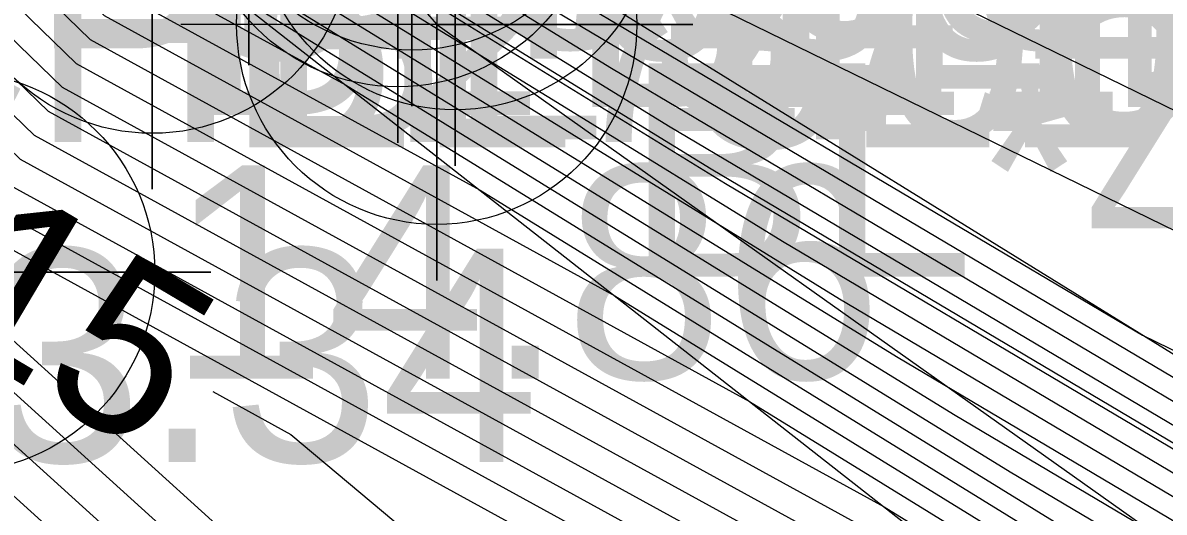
# Model space of a CAD drawing. Extents: x 2531902 to 2533249, y 715219 to 716099.
# Drawn here: x 2532888.43 to 2532901.8, y 715636.9 to 715642.63 of the extents above; entities that cross this region are included whole.
import ezdxf

# ---------------------------------------------------------------- set-up
doc = ezdxf.new("R2010")
doc.units = 0
for name, color, linetype in [('DTM Contours Major', 7, 'Continuous'), ('DTM Contours Major Text', 7, 'Continuous'), ('DTM Contours Minor', 7, 'Continuous'), ('Exist DTM Breakline', 7, 'Continuous'), ('Exist DTM Breakline Cogo Comment', 7, 'Continuous'), ('Exist DTM Breakline Cogo Elevation', 7, 'Continuous'), ('Exist DTM Breakline Cogo Point CELL', 7, 'Continuous'), ('Exist DTM Breakline Underwater', 7, 'Continuous'), ('Exist DTM Breakline Underwater Cogo Elevation', 7, 'Continuous'), ('Exist DTM Breakline Underwater Cogo Point CELL', 7, 'Continuous'), ('Exist DTM Regular Point Underwater CELL', 7, 'Continuous'), ('Exist DTM Regular Point Underwater Cogo Elevation', 7, 'Continuous'), ('Exist DTM Regular Point Underwater Cogo Number', 7, 'Continuous'), ('Exist Hydro Stream or Body of Water', 7, 'Continuous'), ('Exist Structure Major Bridge WW Cogo Comment', 7, 'Continuous'), ('Scratch_Level_2', 7, 'Continuous')]:
    doc.layers.add(name, color=color, linetype=linetype)

msp = doc.modelspace()

# ---------------------------------------------------------------- linework, layer by layer
at = {"layer": 'DTM Contours Major'}
for points in [[(2532935.318, 715616.317), (2532930.083, 715618.027), (2532927.637, 715618.872), (2532926.254, 715619.624), (2532908.734, 715630.098), (2532908.147, 715630.448), (2532906.896, 715631.044), (2532905.34, 715631.966), (2532903.259, 715633.249), (2532888.565, 715641.313), (2532886.394, 715643.42), (2532885.462, 715644.074), (2532880.934, 715647.222), (2532872.345, 715651.213), (2532867.394, 715653.514), (2532866.428, 715654.087), (2532865.936, 715654.22), (2532865.442, 715654.399), (2532863.359, 715656.781), (2532859.19, 715655.328), (2532846.805, 715653.72)], [(2532870.741, 715652.967), (2532882.792, 715647.366), (2532882.853, 715647.336), (2532883.225, 715647.157), (2532883.425, 715647.06), (2532883.455, 715647.046), (2532884.91, 715646.436), (2532885.891, 715645.867), (2532886.504, 715645.553), (2532886.656, 715645.475), (2532889.601, 715644.208), (2532889.712, 715644.237), (2532889.954, 715644.302), (2532891.42, 715644.157), (2532891.684, 715644.516), (2532892.095, 715644.091), (2532892.24, 715644.003), (2532892.449, 715643.877), (2532895.328, 715642.103), (2532902.246, 715638.001), (2532907.102, 715635.122)], [(2532884.404, 715645.945), (2532885.254, 715645.55), (2532885.603, 715645.403), (2532885.838, 715645.267), (2532885.985, 715645.191), (2532886.692, 715644.887), (2532887.513, 715644.534), (2532889.384, 715642.718), (2532895.366, 715639.435), (2532902.003, 715635.345), (2532906.965, 715632.403), (2532910.955, 715630.504), (2532912.824, 715629.386), (2532923.733, 715622.865), (2532928.329, 715620.368), (2532936.45, 715617.561), (2532951.253, 715612.726), (2532953.961, 715611.841), (2532954.16, 715611.776), (2532955.245, 715611.421), (2532967.329, 715606.707), (2532973.983, 715602.802)], [(2532886.882, 715645.092), (2532888.511, 715644.391), (2532889.864, 715643.808), (2532889.948, 715643.83), (2532890.459, 715643.78), (2532890.543, 715643.729), (2532892.076, 715642.784), (2532898.665, 715638.724), (2532907.034, 715633.763), (2532913.762, 715630.559), (2532916.915, 715628.674), (2532921.213, 715626.105), (2532929.02, 715621.863), (2532942.818, 715617.095), (2532948.649, 715615.19), (2532952.937, 715613.789), (2532953.252, 715613.687), (2532953.679, 715613.547), (2532972.72, 715606.119), (2532976.901, 715603.665), (2532977.295, 715603.434)], [(2532890.655, 715638.312), (2532891.571, 715637.809), (2532905.569, 715626.076), (2532912.721, 715621.73), (2532926.519, 715615.888), (2532945.44, 715606.058), (2532953.026, 715604.623), (2532954.038, 715604.431), (2532959.139, 715598.483), (2532956.246, 715598.192), (2532949.44, 715599.203), (2532945.9, 715601.139), (2532940.376, 715602.093)]]:
    msp.add_lwpolyline(points, dxfattribs=at)
at = {"layer": 'DTM Contours Minor'}
for points in [[(2532827.068, 715654.727), (2532846.647, 715657.395), (2532848.757, 715657.669), (2532849.129, 715657.717), (2532859.885, 715661.466), (2532865.259, 715655.322), (2532866.533, 715654.861), (2532867.802, 715654.518), (2532870.294, 715653.04), (2532883.066, 715647.104), (2532883.332, 715646.98), (2532884.854, 715646.342), (2532885.88, 715645.747), (2532886.522, 715645.419), (2532889.602, 715644.093), (2532889.706, 715644.048), (2532889.951, 715644.113), (2532891.441, 715643.967), (2532891.686, 715643.818), (2532896.156, 715641.064), (2532896.663, 715640.752), (2532907.075, 715634.578)], [(2532827.595, 715654.519), (2532846.054, 715657.034), (2532848.043, 715657.292), (2532849.903, 715657.534), (2532860.152, 715661.106), (2532865.273, 715655.251), (2532866.487, 715654.811), (2532867.696, 715654.485), (2532870.07, 715653.077), (2532882.241, 715647.42), (2532883.572, 715646.801), (2532884.947, 715646.225), (2532885.875, 715645.687), (2532886.455, 715645.39), (2532889.238, 715644.192), (2532889.759, 715643.968), (2532889.95, 715644.019), (2532891.113, 715643.904), (2532891.305, 715643.788), (2532894.796, 715641.638), (2532897.33, 715640.076), (2532907.061, 715634.307)], [(2532828.122, 715654.31), (2532845.46, 715656.673), (2532847.328, 715656.915), (2532850.677, 715657.35), (2532860.419, 715660.746), (2532865.287, 715655.18), (2532866.441, 715654.762), (2532867.59, 715654.452), (2532869.847, 715653.113), (2532881.416, 715647.736), (2532883.812, 715646.623), (2532885.041, 715646.108), (2532885.87, 715645.627), (2532886.388, 715645.362), (2532888.875, 715644.291), (2532889.811, 715643.888), (2532889.949, 715643.925), (2532890.786, 715643.842), (2532890.924, 715643.759), (2532893.436, 715642.211), (2532897.998, 715639.4), (2532907.047, 715634.035)], [(2532829.176, 715653.893), (2532844.273, 715655.95), (2532845.9, 715656.161), (2532852.224, 715656.982), (2532860.954, 715660.025), (2532865.315, 715655.038), (2532866.35, 715654.664), (2532867.379, 715654.386), (2532869.401, 715653.186), (2532879.767, 715648.368), (2532884.293, 715646.265), (2532885.228, 715645.873), (2532885.859, 715645.507), (2532886.254, 715645.305), (2532888.147, 715644.49), (2532889.916, 715643.728), (2532889.947, 715643.736), (2532890.132, 715643.718), (2532890.162, 715643.7), (2532890.717, 715643.358), (2532899.333, 715638.049), (2532907.02, 715633.491)], [(2532829.703, 715653.684), (2532843.68, 715655.589), (2532845.186, 715655.784), (2532852.998, 715656.798), (2532861.221, 715659.664), (2532865.329, 715654.967), (2532866.304, 715654.614), (2532867.273, 715654.353), (2532869.178, 715653.222), (2532878.942, 715648.684), (2532884.533, 715646.086), (2532885.322, 715645.755), (2532885.854, 715645.447), (2532886.187, 715645.277), (2532887.783, 715644.589), (2532889.639, 715643.79), (2532889.875, 715643.561), (2532890.631, 715643.146), (2532900, 715637.373), (2532907.006, 715633.219)], [(2532830.23, 715653.475), (2532843.086, 715655.227), (2532844.472, 715655.407), (2532853.772, 715656.614), (2532861.488, 715659.304), (2532865.344, 715654.896), (2532866.258, 715654.565), (2532867.168, 715654.319), (2532868.955, 715653.259), (2532878.118, 715649.001), (2532884.773, 715645.907), (2532885.415, 715645.638), (2532885.849, 715645.387), (2532886.12, 715645.248), (2532887.419, 715644.689), (2532888.93, 715644.038), (2532889.711, 715643.28), (2532892.209, 715641.909), (2532900.668, 715636.697)], [(2532842.493, 715654.866), (2532843.757, 715655.03), (2532854.546, 715656.431), (2532861.755, 715658.943), (2532865.358, 715654.825), (2532866.212, 715654.516), (2532867.062, 715654.286), (2532868.732, 715653.295), (2532877.293, 715649.317), (2532885.013, 715645.728), (2532885.509, 715645.521), (2532885.843, 715645.327), (2532886.052, 715645.22), (2532887.056, 715644.788), (2532888.222, 715644.286), (2532889.548, 715642.999), (2532893.788, 715640.672), (2532901.335, 715636.021)], [(2532842.329, 715654.276), (2532856.094, 715656.063), (2532862.29, 715658.223), (2532865.386, 715654.683), (2532866.12, 715654.417), (2532866.851, 715654.22), (2532868.286, 715653.368), (2532875.644, 715649.949), (2532885.494, 715645.371), (2532885.696, 715645.286), (2532885.833, 715645.207), (2532885.918, 715645.163), (2532886.328, 715644.987), (2532886.805, 715644.781), (2532889.22, 715642.437), (2532896.945, 715638.197), (2532902.67, 715634.67)], [(2532841.615, 715653.899), (2532856.868, 715655.879), (2532862.557, 715657.862), (2532865.4, 715654.612), (2532866.074, 715654.368), (2532866.745, 715654.187), (2532868.063, 715653.405), (2532874.819, 715650.265), (2532885.734, 715645.192), (2532885.79, 715645.169), (2532885.828, 715645.147), (2532885.851, 715645.135), (2532885.964, 715645.086), (2532886.096, 715645.029), (2532889.056, 715642.156), (2532898.524, 715636.96), (2532903.338, 715633.994)], [(2532900.102, 715635.723), (2532888.893, 715641.875), (2532885.96, 715644.721), (2532885.74, 715644.876), (2532884.67, 715645.619), (2532873.994, 715650.581), (2532867.84, 715653.441), (2532866.639, 715654.154), (2532866.028, 715654.319), (2532865.414, 715654.541), (2532862.824, 715657.502), (2532857.642, 715655.695), (2532840.901, 715653.522), (2532840.119, 715653.421), (2532832.865, 715652.432), (2532831.742, 715652.004), (2532814.293, 715645.355), (2532813.467, 715645.172), (2532813.452, 715645.167), (2532803.318, 715642.315), (2532803.006, 715642.253), (2532802.238, 715642.032), (2532782.087, 715634.737)], [(2532901.681, 715634.486), (2532888.729, 715641.594), (2532886.177, 715644.071), (2532885.601, 715644.475), (2532882.802, 715646.42), (2532873.17, 715650.897), (2532867.617, 715653.478), (2532866.534, 715654.121), (2532865.982, 715654.269), (2532865.428, 715654.47), (2532863.092, 715657.141), (2532858.416, 715655.511), (2532840.186, 715653.145), (2532839.525, 715653.059), (2532833.392, 715652.224), (2532832.442, 715651.862), (2532815.412, 715645.372), (2532814.8, 715642.735), (2532809.568, 715640.234), (2532811.222, 715636.857)], [(2532904.838, 715632.011), (2532888.401, 715641.032), (2532886.611, 715642.77), (2532885.323, 715643.673), (2532879.065, 715648.023), (2532871.52, 715651.529), (2532867.171, 715653.551), (2532866.322, 715654.054), (2532865.89, 715654.171), (2532865.456, 715654.328), (2532863.626, 715656.42), (2532859.964, 715655.144), (2532838.758, 715652.391), (2532838.339, 715652.337), (2532834.446, 715651.806), (2532833.843, 715651.577), (2532823.034, 715647.458), (2532821.555, 715641.078), (2532819.036, 715638.593), (2532825.049, 715632.922)], [(2532906.417, 715630.774), (2532888.237, 715640.751), (2532886.828, 715642.119), (2532885.185, 715643.273), (2532877.197, 715648.824), (2532870.696, 715651.846), (2532866.948, 715653.587), (2532866.217, 715654.021), (2532865.845, 715654.122), (2532865.471, 715654.257), (2532863.894, 715656.06), (2532860.737, 715654.96), (2532838.044, 715652.014), (2532837.745, 715651.975), (2532834.973, 715651.598), (2532834.543, 715651.434), (2532826.846, 715648.501), (2532825.792, 715643.957), (2532820.944, 715639.177), (2532826.399, 715634.032)], [(2532902.833, 715632.37), (2532888.074, 715640.47), (2532887.045, 715641.468), (2532885.046, 715642.872), (2532875.329, 715649.625), (2532869.871, 715652.162), (2532866.725, 715653.624), (2532866.111, 715653.988), (2532865.799, 715654.072), (2532865.485, 715654.186), (2532864.161, 715655.7), (2532861.511, 715654.776), (2532837.33, 715651.637), (2532837.152, 715651.614), (2532835.5, 715651.389), (2532835.244, 715651.292), (2532830.657, 715649.543), (2532830.029, 715646.836), (2532822.853, 715639.76), (2532827.748, 715635.143)], [(2532852.853, 715635.982), (2532837.534, 715636.936), (2532831.797, 715638.474), (2532828.578, 715641.511), (2532836.967, 715649.781), (2532838.768, 715650.293), (2532839.794, 715650.805), (2532848.173, 715652.192), (2532863.833, 715654.225), (2532864.963, 715654.618), (2532865.527, 715653.973), (2532865.661, 715653.925), (2532865.794, 715653.889), (2532866.056, 715653.733), (2532867.397, 715653.11), (2532869.724, 715652.029), (2532884.629, 715641.669), (2532887.473, 715639.673), (2532893.82, 715633.924)], [(2532856.138, 715635.684), (2532850.548, 715637.525), (2532837.888, 715638.314), (2532833.147, 715639.585), (2532830.487, 715642.094), (2532837.419, 715648.929), (2532840.402, 715649.776), (2532842.1, 715650.624), (2532855.971, 715652.92), (2532864.607, 715654.041), (2532865.23, 715654.258), (2532865.541, 715653.902), (2532865.615, 715653.875), (2532865.688, 715653.855), (2532865.833, 715653.77), (2532866.572, 715653.426), (2532867.856, 715652.83), (2532884.49, 715641.268), (2532886.945, 715639.546), (2532903.381, 715624.656), (2532902.622, 715624.317), (2532878.406, 715627.882), (2532862.803, 715633.42), (2532856.138, 715635.684)], [(2532856.424, 715636.373), (2532848.243, 715639.068), (2532838.242, 715639.691), (2532834.497, 715640.695), (2532832.395, 715642.678), (2532837.872, 715648.077), (2532842.035, 715649.258), (2532844.406, 715650.442), (2532863.769, 715653.648), (2532865.381, 715653.857), (2532865.497, 715653.897), (2532865.555, 715653.831), (2532865.569, 715653.826), (2532865.583, 715653.822), (2532865.61, 715653.806), (2532865.748, 715653.742), (2532865.987, 715653.631), (2532884.352, 715640.868), (2532886.417, 715639.418), (2532900.249, 715626.888), (2532897.858, 715625.818), (2532878.592, 715628.654), (2532866.178, 715633.06), (2532856.424, 715636.373)], [(2532856.71, 715637.063), (2532845.938, 715640.611), (2532838.596, 715641.069), (2532835.846, 715641.806), (2532834.303, 715643.261), (2532838.324, 715647.225), (2532843.668, 715648.741), (2532846.711, 715650.261), (2532865.255, 715653.331), (2532868.296, 715651.529), (2532884.213, 715640.467), (2532885.89, 715639.29), (2532897.117, 715629.119), (2532893.094, 715627.318), (2532878.778, 715629.426), (2532869.553, 715632.7), (2532856.71, 715637.063)], [(2532870.517, 715653.003), (2532883.066, 715647.171), (2532883.092, 715647.158), (2532883.252, 715647.081), (2532883.338, 715647.04), (2532883.35, 715647.034), (2532884.864, 715646.399), (2532885.886, 715645.807), (2532886.524, 715645.48), (2532886.589, 715645.447), (2532889.654, 715644.128), (2532889.701, 715644.14), (2532889.953, 715644.208), (2532891.478, 715644.057), (2532891.591, 715644.211), (2532891.768, 715644.029), (2532891.978, 715643.902), (2532892.068, 715643.848), (2532895.995, 715641.428), (2532898.96, 715639.67), (2532907.089, 715634.85)], [(2532870.965, 715652.93), (2532882.518, 715647.561), (2532882.614, 715647.514), (2532883.198, 715647.232), (2532883.513, 715647.08), (2532883.56, 715647.057), (2532884.955, 715646.473), (2532885.896, 715645.927), (2532886.484, 715645.626), (2532886.723, 715645.504), (2532889.548, 715644.287), (2532889.723, 715644.334), (2532889.955, 715644.396), (2532891.361, 715644.258), (2532891.776, 715644.821), (2532892.422, 715644.153), (2532892.502, 715644.105), (2532892.83, 715643.907), (2532894.66, 715642.779), (2532905.532, 715636.333)], [(2532871.189, 715652.893), (2532882.244, 715647.755), (2532882.375, 715647.692), (2532883.171, 715647.308), (2532883.601, 715647.1), (2532883.665, 715647.069), (2532885.001, 715646.51), (2532885.901, 715645.987), (2532886.465, 715645.699), (2532886.791, 715645.532), (2532889.496, 715644.367), (2532889.734, 715644.431), (2532889.956, 715644.491), (2532891.303, 715644.358), (2532891.868, 715645.127), (2532892.749, 715644.215), (2532892.764, 715644.206), (2532893.211, 715643.937), (2532893.993, 715643.455), (2532901.548, 715638.975), (2532906.426, 715636.593)], [(2532871.414, 715652.857), (2532881.97, 715647.95), (2532882.136, 715647.87), (2532883.144, 715647.383), (2532883.689, 715647.12), (2532883.77, 715647.081), (2532885.046, 715646.546), (2532885.907, 715646.047), (2532886.445, 715645.772), (2532886.858, 715645.561), (2532889.443, 715644.447), (2532889.745, 715644.528), (2532889.957, 715644.585), (2532891.244, 715644.458), (2532891.96, 715645.432), (2532892.743, 715644.622), (2532892.96, 715644.74), (2532893.011, 715644.718), (2532893.15, 715644.807), (2532893.713, 715644.211), (2532905.077, 715638.66), (2532907.663, 715636.367)], [(2532871.638, 715652.82), (2532881.696, 715648.145), (2532881.897, 715648.048), (2532883.117, 715647.459), (2532883.777, 715647.14), (2532883.875, 715647.093), (2532885.092, 715646.583), (2532885.912, 715646.107), (2532886.425, 715645.845), (2532886.925, 715645.589), (2532889.391, 715644.527), (2532889.756, 715644.625), (2532889.958, 715644.679), (2532891.186, 715644.558), (2532892.052, 715645.737), (2532892.639, 715645.13), (2532892.802, 715645.219), (2532893.155, 715645.069), (2532894.115, 715645.681), (2532894.569, 715645.201), (2532903.727, 715640.728), (2532908.02, 715636.921), (2532915.645, 715633.124)], [(2532897.202, 715635.09), (2532887.91, 715640.189), (2532887.263, 715640.818), (2532884.907, 715642.471)]]:
    msp.add_lwpolyline(points, dxfattribs=at)
at = {"layer": 'Exist DTM Breakline'}
msp.add_lwpolyline([(2532892.328, 715646.649), (2532892.824, 715644.229), (2532893.495, 715643.959), (2532907.123, 715635.526), (2532917.688, 715630.637), (2532930.112, 715624.224), (2532951.535, 715616.457), (2532989.934, 715601.214), (2533019.98, 715582.698), (2533029.354, 715578.142)], dxfattribs=at)
at = {"layer": 'Exist DTM Breakline Cogo Point CELL'}
for points in [[(2532891.078, 715648.138), (2532891.078, 715642.138), (2532891.078, 715645.138), (2532894.078, 715645.138), (2532888.078, 715645.138)], [(2532892.987, 715647.659), (2532892.987, 715641.659), (2532892.987, 715644.659), (2532895.987, 715644.659), (2532889.987, 715644.659)], [(2532892.824, 715647.229), (2532892.824, 715641.229), (2532892.824, 715644.229), (2532895.824, 715644.229), (2532889.824, 715644.229)], [(2532893.495, 715646.959), (2532893.495, 715640.959), (2532893.495, 715643.959), (2532896.495, 715643.959), (2532890.495, 715643.959)], [(2532893.279, 715645.616), (2532893.279, 715639.616), (2532893.279, 715642.616), (2532896.279, 715642.616), (2532890.279, 715642.616)]]:
    msp.add_lwpolyline(points, dxfattribs=at)
for centre in [(2532892.987, 715644.659), (2532892.824, 715644.229), (2532893.495, 715643.959), (2532893.279, 715642.616)]:
    msp.add_circle(centre, 2.344, dxfattribs=at)
at = {"layer": 'Exist DTM Breakline Underwater'}
msp.add_lwpolyline([(2532646.748, 715755.182), (2532668.676, 715717.147), (2532677.241, 715702.567), (2532689.842, 715666.582), (2532701.723, 715652.924), (2532713.134, 715647.155), (2532737.59, 715643.253), (2532756.176, 715636.457), (2532783.406, 715639.452), (2532803.254, 715642.171), (2532813.801, 715644.931), (2532836.277, 715651.081), (2532865.559, 715653.815), (2532885.826, 715645.124), (2532889.946, 715643.683), (2532906.865, 715630.423), (2532927.34, 715618.228), (2532957.965, 715607.729), (2532978.566, 715598.571), (2533001.091, 715586.568), (2533028.19, 715572.821)], dxfattribs=at)
at = {"layer": 'Exist DTM Breakline Underwater Cogo Point CELL'}
msp.add_lwpolyline([(2532889.946, 715646.683), (2532889.946, 715640.683), (2532889.946, 715643.683), (2532892.946, 715643.683), (2532886.946, 715643.683)], dxfattribs=at)
msp.add_circle((2532889.946, 715643.683), 2.344, dxfattribs=at)
at = {"layer": 'Exist DTM Regular Point Underwater CELL'}
msp.add_lwpolyline([(2532887.632, 715642.712), (2532887.632, 715636.712), (2532887.632, 715639.712), (2532890.632, 715639.712), (2532884.632, 715639.712)], dxfattribs=at)
msp.add_circle((2532887.632, 715639.712), 2.344, dxfattribs=at)
at = {"layer": 'Exist Hydro Stream or Body of Water'}
msp.add_lwpolyline([(2532790.115, 715646.495), (2532806.64, 715649.775), (2532806.944, 715649.86), (2532823.862, 715653.608), (2532826.936, 715654.78), (2532846.795, 715657.486), (2532848.935, 715657.763), (2532859.818, 715661.557), (2532865.255, 715655.34), (2532866.545, 715654.873), (2532867.828, 715654.527), (2532870.349, 715653.031), (2532883.272, 715647.025), (2532884.83, 715646.372), (2532885.882, 715645.762), (2532886.539, 715645.426), (2532889.693, 715644.068), (2532889.952, 715644.137), (2532891.522, 715643.982), (2532891.782, 715643.826), (2532896.496, 715640.921), (2532907.078, 715634.646)], dxfattribs=at)
at = {"layer": 'Scratch_Level_2'}
msp.add_lwpolyline([(2532888.673, 715646.27), (2532890.953, 715646.451), (2532891.078, 715645.138), (2532893.279, 715642.616), (2532904.807, 715634.438), (2532916.512, 715629.517), (2532928.719, 715621.672), (2532951.454, 715614.479), (2532989.004, 715600.335), (2533019.7, 715579.89), (2533027.94, 715575.202)], dxfattribs=at)

# ---------------------------------------------------------------- texts
at = {"layer": 'DTM Contours Major Text'}
msp.add_text('15', height=2, rotation=329.3362, dxfattribs=at).set_placement((2532887.275, 715639.076))
at = {"layer": 'Exist DTM Breakline Cogo Comment'}
for s, p in [('BL*4005', (2532894.828, 715641.649)), ('BL*4005A', (2532891.173, 715641.27)), ('BL*4005', (2532895.487, 715639.659))]:
    msp.add_text(s, height=2.5, dxfattribs=at).set_placement(p)
at = {"layer": 'Exist DTM Breakline Cogo Elevation'}
msp.add_text('17.54', height=2.5, dxfattribs=at).set_placement((2532895.779, 715641.366))
at = {"layer": 'Exist DTM Breakline Underwater Cogo Elevation'}
msp.add_text('17.69', height=2.5, dxfattribs=at).set_placement((2532892.446, 715642.433))
at = {"layer": 'Exist DTM Regular Point Underwater Cogo Elevation'}
for s, p in [('14.86', (2532890.132, 715638.462)), ('13.34', (2532886.114, 715637.488))]:
    msp.add_text(s, height=2.5, dxfattribs=at).set_placement(p)
at = {"layer": 'Exist DTM Regular Point Underwater Cogo Number'}
for s, p in [('CH630', (2532890.132, 715642.212)), ('CH627', (2532886.114, 715641.238))]:
    msp.add_text(s, height=2.5, dxfattribs=at).set_placement(p)
at = {"layer": 'Exist Structure Major Bridge WW Cogo Comment'}
for s, p in [('BL*3119', (2532888.52, 715642.333)), ('EL*3119', (2532896.391, 715641.864)), ('BL*3119', (2532890.396, 715641.555)), ('EL*3119', (2532890.808, 715641.174))]:
    msp.add_text(s, height=2.5, dxfattribs=at).set_placement(p)

doc.saveas('drawing.dxf')
